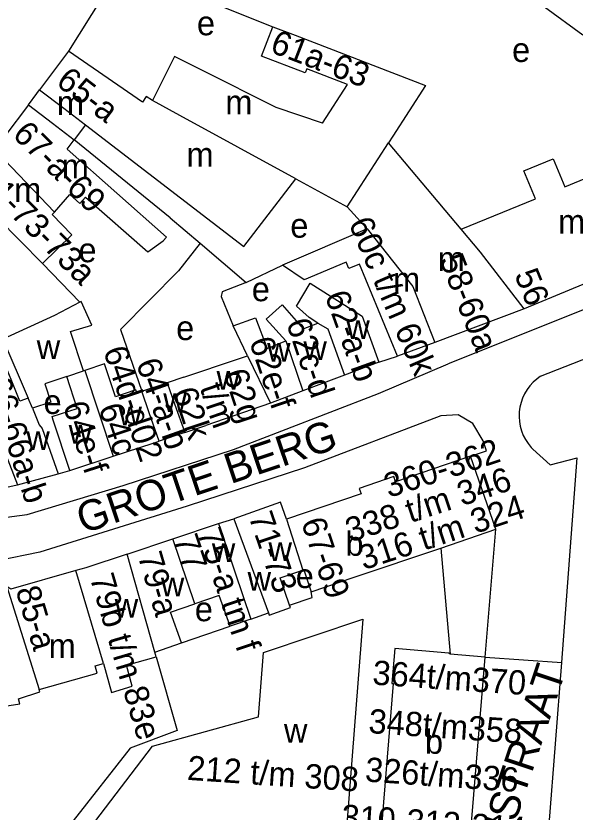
# Model space of a CAD drawing. Extents: x 160673 to 161924, y 382258 to 384145.
# Drawn here: x 161066.4 to 161158.4, y 382888.8 to 383019.8 of the extents above; entities that cross this region are included whole.
import ezdxf

# ---------------------------------------------------------------- set-up
doc = ezdxf.new("R2010")
doc.units = 0
for name, color, linetype in [('BLT_Basislijn', 7, 'Continuous'), ('BLT_Bebouwing', 7, 'Continuous'), ('BLT_Centroide', 7, 'Continuous'), ('BLT_Huisnummer_reeks', 7, 'Continuous'), ('BLT_Huisnummer_zonder_bebouwing', 7, 'Continuous'), ('BLT_Onderdoorgang_en_onderverdeling', 7, 'Continuous'), ('BLT_Onderverdeling_panden', 7, 'Continuous'), ('BLT_Straatnaam', 7, 'Continuous')]:
    doc.layers.add(name, color=color, linetype=linetype)

msp = doc.modelspace()

# ---------------------------------------------------------------- linework, layer by layer
at = {"layer": 'BLT_Basislijn'}
for p, q in [((161083.7, 383027.74), (161075.08, 383013.99)), ((161097.27, 383022.58), (161108.71, 383018)), ((161091.81, 382986.56), (161076.03, 382999.38)), ((161091.81, 382986.56), (161096.72, 382982.39)), ((161096.72, 382982.39), (161104.32, 382975.91)), ((161104.32, 382975.91), (161110.3, 382978.75)), ((161126.11, 382962.8), (161129.21, 382963.8)), ((161152.75, 382960.5), (161160.83, 382963.68)), ((161077.76, 382961.44), (161077.57, 382961.38)), ((161113.91, 382945.45), (161094.61, 382939.14)), ((161094.61, 382939.14), (161070.35, 382931.54)), ((161143.6, 382914.3), (161145.36, 382935.35)), ((161136.34, 382932.23), (161137.85, 382914.75)), ((161070.35, 382931.54), (161052.91, 382928.01)), ((161111.45, 382922.82), (161115.16, 382924.11)), ((161115.16, 382924.11), (161115.02, 382925.05)), ((161093.66, 382916.62), (161101.69, 382919.37)), ((161089.48, 382914.35), (161092.98, 382902.21)), ((161143.6, 382914.3), (161156.22, 382913.38))]:
    msp.add_line(p, q, dxfattribs=at)
for points in [[(161147.07, 383025.97), (161159.71, 383016.67), (161164.6, 383021.65), (161166.91, 383019.35)], [(161240.43, 383009.86), (161240.2, 383005.06), (161224.27, 382998.11), (161174.47, 382977.28), (161137.52, 382962.54)], [(161096.72, 382982.39), (161093.18, 382977.86), (161083.65, 382968.18), (161087.14, 382958.03)], [(161104.32, 382975.91), (161100.38, 382974.39), (161100.22, 382973.64), (161102.15, 382968.81)], [(161005.31, 382929.69), (161028.45, 382933.19), (161040.57, 382934.15), (161068.29, 382937.74), (161084.05, 382942.53), (161102.21, 382948.46), (161126.1, 382957.64), (161137.52, 382962.54)], [(161152.75, 382960.5), (161152.11, 382960.04), (161151.52, 382959.52), (161150.99, 382958.93), (161150.52, 382958.3), (161150.11, 382957.62), (161149.78, 382956.91), (161149.52, 382956.17), (161149.33, 382955.4), (161149.23, 382954.62), (161149.2, 382953.83), (161149.26, 382953.04), (161149.39, 382952.26), (161149.61, 382951.5), (161149.89, 382950.77), (161150.25, 382950.07), (161150.68, 382949.41), (161151.18, 382948.79), (161151.45, 382948.51)], [(161074.79, 382960.46), (161071.18, 382959.26), (161072.18, 382956.24), (161069.15, 382955.24)], [(161075.32, 382944.99), (161072.55, 382953.27), (161072.4, 382953.85), (161076.52, 382955.22), (161074.79, 382960.46)], [(161069.15, 382955.24), (161070.26, 382952.51), (161070.75, 382951.91), (161073.39, 382944.46)], [(161141.22, 382947.36), (161143.87, 382948.24), (161143.29, 382949.88), (161141.62, 382952.72), (161139.16, 382954.16), (161136.34, 382953.99), (161113.91, 382945.45)], [(161151.45, 382948.51), (161154.34, 382945.91), (161158.76, 382947.09)], [(161092.98, 382902.21), (161085.2, 382899.28), (161075.85, 382887.36)]]:
    msp.add_lwpolyline(points, dxfattribs=at)
at = {"layer": 'BLT_Bebouwing'}
for p, q in [((161108.71, 383018), (161112.36, 383016.6)), ((161112.36, 383016.6), (161123.46, 383012.34)), ((161075.08, 383013.99), (161070.33, 383007.64)), ((161116.89, 383002.16), (161120.98, 383008.51)), ((161077.89, 383001.84), (161076.03, 382999.38)), ((161139.7, 382984.68), (161127.73, 382998.92)), ((161112.5, 382993), (161120.93, 382988.4)), ((161124.19, 382984.78), (161110.3, 382978.75)), ((161150.05, 382971.58), (161135.33, 382966.07)), ((161104.54, 382963.88), (161102.15, 382968.81)), ((161077.57, 382961.38), (161075.41, 382967.85)), ((161064.27, 382966.59), (161068.45, 382956.92)), ((161135.33, 382966.07), (161129.21, 382963.8)), ((161126.11, 382962.8), (161120.5, 382960.67)), ((161120.5, 382960.67), (161113.64, 382958.08)), ((161087.14, 382958.03), (161091.31, 382959.44)), ((161094.07, 382960.36), (161091.31, 382959.44)), ((161108.32, 382956.07), (161097.67, 382952.41)), ((161094.22, 382951.27), (161097.67, 382952.41)), ((161082.44, 382947.34), (161089.01, 382949.51)), ((161089.01, 382949.51), (161089.97, 382949.83)), ((161075.32, 382944.99), (161082.44, 382947.34)), ((161145.36, 382935.35), (161141.22, 382947.36)), ((161156.22, 382913.38), (161158.76, 382947.09)), ((161073.39, 382944.46), (161075.32, 382944.99)), ((161066.68, 382942.63), (161073.39, 382944.46)), ((161099.75, 382936.28), (161102.29, 382937.06)), ((161092.26, 382933.75), (161099.75, 382936.28)), ((161136.34, 382932.23), (161145.36, 382935.35)), ((161084.71, 382931.2), (161092.26, 382933.75)), ((161105.06, 382920.54), (161107.96, 382921.55)), ((161105.06, 382920.54), (161101.69, 382919.37)), ((161089.27, 382915.09), (161093.66, 382916.62)), ((161089.48, 382914.35), (161089.27, 382915.09)), ((161143.6, 382914.3), (161137.85, 382914.75)), ((161140.98, 382882.42), (161143.6, 382914.3)), ((161155.22, 382900), (161156.22, 382913.38)), ((161128.5, 382909.93), (161126.34, 382883.56))]:
    msp.add_line(p, q, dxfattribs=at)
for points in [[(161120.98, 383008.51), (161114.3, 383011.07), (161114.04, 383010.4), (161106.85, 383013.16), (161108.71, 383018)], [(161088.9, 383005.88), (161087.84, 383006.55), (161087.27, 383005.58), (161075.08, 383013.99)], [(161116.89, 383002.16), (161109.26, 383004.74), (161096.99, 383010.88), (161092.52, 383013.11), (161088.9, 383005.88)], [(161123.46, 383012.34), (161133.82, 383008.36), (161128.42, 383000), (161127.73, 382998.92)], [(161068.48, 383005.17), (161069.85, 383007), (161070.33, 383007.64)], [(161068.48, 383005.17), (161064.61, 383000), (161062.91, 382997.79)], [(161077.89, 383001.84), (161103.93, 382981.84), (161112.5, 382993)], [(161072.79, 382987.52), (161075.28, 382990.39), (161076.96, 382988.91), (161077.9, 382989.98), (161088.11, 382980.97), (161090.64, 382982.77), (161091.22, 382983.4), (161074.88, 382997.85), (161076.03, 382999.38)], [(161139.7, 382984.68), (161151.91, 382989.7), (161150.01, 382994.32), (161154.82, 382996.3), (161156.71, 382991.69), (161166.15, 382995.57)], [(161120.93, 382988.4), (161124.19, 382984.78)], [(161070.8, 382979.04), (161075.64, 382983.75), (161072.38, 382987.11), (161072.79, 382987.52)], [(161172.23, 382980.79), (161150.05, 382971.58)], [(161076.95, 382972.69), (161070.8, 382979.04)], [(161129.21, 382963.8), (161122.94, 382978.94), (161121.18, 382978.21), (161120.74, 382979.27), (161113.83, 382976.39), (161110.3, 382978.75)], [(161112.56, 382972.01), (161114.83, 382975.79), (161123.37, 382970.36), (161126.11, 382962.8)], [(161068.45, 382956.92), (161067.1, 382956.4), (161063.93, 382964.21), (161060.65, 382972.39), (161055.8, 382970.67), (161061.49, 382955.96)], [(161075.41, 382967.85), (161078.9, 382968.9), (161077.16, 382972.8), (161076.95, 382972.69)], [(161110.85, 382966.35), (161107.62, 382969.9), (161110.25, 382972.26), (161113.71, 382968.32), (161116.1, 382969.25)], [(161116.1, 382969.25), (161114.67, 382970.15), (161112.56, 382972.01)], [(161102.15, 382968.81), (161105.83, 382970.12), (161107.76, 382965.05), (161110.85, 382966.35)], [(161094.07, 382960.36), (161103.03, 382963.38), (161104.54, 382963.88)], [(161087.14, 382958.03), (161086.31, 382957.75), (161086.15, 382958.25), (161082.81, 382957.14), (161081.01, 382962.53), (161077.76, 382961.44)], [(161113.64, 382958.08), (161108.32, 382956.07)], [(161094.22, 382951.27), (161089.97, 382949.83)], [(161141.22, 382947.36), (161128.9, 382943.13), (161128.6, 382943.98), (161122.92, 382942.03), (161123.2, 382941.17), (161110.93, 382936.97)], [(161060.58, 382941.33), (161066.42, 382942.56), (161066.68, 382942.63)], [(161110.93, 382936.97), (161109.98, 382939.79), (161102.29, 382937.06)], [(161115.02, 382925.05), (161122.09, 382927.46), (161136.34, 382932.23)], [(161084.71, 382931.2), (161077.92, 382928.98), (161076.29, 382928.52)], [(161076.29, 382928.52), (161065.6, 382925.49), (161064.91, 382925.91)], [(161111.45, 382922.82), (161109.91, 382927.33), (161113.63, 382928.59)], [(161113.63, 382928.59), (161113.8, 382928.65), (161115.02, 382925.05)], [(161101.69, 382919.37), (161099.89, 382924.43), (161095.87, 382923.07)], [(161093.66, 382916.62), (161091.84, 382921.71), (161095.87, 382923.07)], [(161107.96, 382921.55), (161108.1, 382921.2), (161111.58, 382922.47), (161111.45, 382922.82)], [(161137.85, 382914.75), (161137.66, 382914.94), (161128.74, 382915.68), (161128.27, 382909.95), (161128.5, 382909.93)], [(161080.85, 382913.25), (161082.14, 382908.46), (161085.58, 382909.48), (161084.6, 382912.96), (161089.48, 382914.35)], [(161070.28, 382908.96), (161079.82, 382911.64), (161079.48, 382912.86), (161080.85, 382913.25)], [(161066.83, 382907.45), (161070.38, 382908.59), (161070.28, 382908.96)], [(161057.9, 382904.07), (161059.68, 382905.47), (161067.05, 382906.58), (161066.83, 382907.45)], [(161153.71, 382883.35), (161154.4, 382883.8), (161153.63, 382884.95), (161154.81, 382885.74), (161154.15, 382886.74), (161155.22, 382900)]]:
    msp.add_lwpolyline(points, dxfattribs=at)
msp.add_lwpolyline([(161107.18, 382915.06), (161123.51, 382920.54), (161120.66, 382884.02), (161079.39, 382887.21), (161088.88, 382899.61), (161106.36, 382904.47)], close=True, dxfattribs=at)
at = {"layer": 'BLT_Onderdoorgang_en_onderverdeling'}
for p, q in [((161102.29, 382937.06), (161107.96, 382921.55)), ((161099.75, 382936.28), (161105.06, 382920.54))]:
    msp.add_line(p, q, dxfattribs=at)
msp.add_lwpolyline([(161070.33, 383007.64), (161074.3, 383004.59), (161077.89, 383001.84)], dxfattribs=at)
at = {"layer": 'BLT_Onderverdeling_panden'}
for p, q in [((161093.39, 383003.43), (161088.9, 383005.88)), ((161112.5, 382993), (161093.39, 383003.43)), ((161072.79, 382987.52), (161062.91, 382997.79)), ((161070.8, 382979.04), (161057.77, 382992.13)), ((161110.85, 382966.35), (161113.64, 382958.08)), ((161104.54, 382963.88), (161108.32, 382956.07)), ((161074.79, 382960.46), (161077.57, 382961.38)), ((161077.76, 382961.44), (161082.44, 382947.34)), ((161069.15, 382955.24), (161068.45, 382956.92)), ((161061.49, 382955.96), (161066.68, 382942.63)), ((161110.93, 382936.97), (161113.63, 382928.59)), ((161095.87, 382923.07), (161092.26, 382933.75)), ((161089.27, 382915.09), (161084.71, 382931.2)), ((161080.85, 382913.25), (161076.29, 382928.52)), ((161064.91, 382925.91), (161070.28, 382908.96))]:
    msp.add_line(p, q, dxfattribs=at)
for points in [[(161068.48, 383005.17), (161072.45, 383002.12), (161076.03, 382999.38)], [(161120.93, 382988.4), (161127.73, 382998.92)], [(161124.19, 382984.78), (161131.71, 382975.27), (161135.33, 382966.07)], [(161150.05, 382971.58), (161142.85, 382980.93), (161139.7, 382984.68)], [(161076.95, 382972.69), (161072.77, 382970.51), (161064.27, 382966.59)], [(161116.1, 382969.25), (161117.75, 382968.32), (161120.5, 382960.67)], [(161091.31, 382959.44), (161092.54, 382955.98), (161094.22, 382951.27)], [(161089.97, 382949.83), (161088.36, 382954.49), (161087.14, 382958.03)]]:
    msp.add_lwpolyline(points, dxfattribs=at)

# ---------------------------------------------------------------- texts
at = {"layer": 'BLT_Centroide'}
for s, p in [('e', (161096.21, 383016.6)), ('e', (161148.05, 383012.21)), ('m', (161073.17, 383003.5)), ('m', (161100.88, 383003.59)), ('m', (161094.49, 382994.97)), ('m', (161073.97, 382993.06)), ('m', (161066.15, 382989.19)), ('m', (161155.62, 382983.94)), ('e', (161111.57, 382983.3)), ('e', (161076.72, 382979.26)), ('m', (161135.81, 382977.84)), ('m', (161128.48, 382974.44)), ('e', (161105.23, 382972.84)), ('w', (161120.78, 382966.64)), ('e', (161092.79, 382966.45)), ('w', (161069.85, 382963.32)), ('w', (161107.75, 382962.92)), ('w', (161113.72, 382963.2)), ('w', (161099.44, 382958.28)), ('e', (161070.98, 382954.29)), ('w', (161090.67, 382954.61)), ('w', (161083.3, 382952.45)), ('w', (161068.14, 382948.38)), ('w', (161075.11, 382949.4)), ('b', (161120.64, 382930.96)), ('w', (161098.66, 382929.95)), ('w', (161107.98, 382930.08)), ('w', (161104.54, 382925.21)), ('e', (161112.46, 382925.65)), ('w', (161090.27, 382924.3)), ('w', (161082.68, 382920.78)), ('e', (161095.86, 382920.19)), ('m', (161071.81, 382914.15)), ('w', (161110.52, 382900.21)), ('b', (161133.72, 382898.38))]:
    msp.add_text(s, height=4, dxfattribs=at).set_placement(p)
at = {"layer": 'BLT_Huisnummer_reeks'}
for s, rotation, p in [('61a-63', 338.9908, (161108.05, 383013.9)), ('65-a', 322.4769, (161072.83, 383008.54)), ('67-a-69', 315.1453, (161065.69, 383000.07)), ('71-73-73a', 315.1458, (161059.89, 382992.47)), ('60c t/m 60k', 293.3608, (161121.1, 382985.67)), ('58-60a', 291.5496, (161136.04, 382979.72)), ('56', 292.3601, (161148.37, 382977.22)), ('62-a-b', 289.8042, (161117.2, 382973.77)), ('62c-d', 288.5864, (161110.85, 382969.29)), ('62e-f', 288.5876, (161104.76, 382966.25)), ('64d-d02', 288.4695, (161080.75, 382964.72)), ('64-a-b', 289.6053, (161086.14, 382962.65)), ('62g', 288.4801, (161100.52, 382960.97)), ('66-66a-b', 287.822, (161061.54, 382959.64)), ('t/m', 288.8974, (161096.63, 382958.64)), ('62k', 288.4801, (161092.17, 382957.94)), ('64e-f', 287.822, (161074.13, 382955.69)), ('64c', 288.4801, (161079.97, 382955.32)), ('360-362', 18.0517, (161127.77, 382940.45)), ('338 t/m 346', 18.0517, (161121.42, 382933.12)), ('338 t/m 346', 18.0517, (161121.42, 382933.12)), ('316 t/m 324', 18.0517, (161123.63, 382928.58)), ('71-73', 288.7299, (161104.66, 382937.45)), ('75-a tm f', 288.6585, (161096.21, 382934.79)), ('77', 288.6585, (161092.34, 382933.72)), ('79-a', 286.4482, (161086.44, 382930.97)), ('79b t/m 83e', 286.4479, (161078.55, 382927.39)), ('85-a', 286.4479, (161066.35, 382925.36)), ('364t/m370', 356.0517, (161125, 382909.78)), ('348t/m358', 356.0517, (161124.35, 382901.8)), ('212 t/m 308', 356.0517, (161094.51, 382894.1)), ('326t/m336', 356.0517, (161123.78, 382893.83)), ('310-312-314', 356.0517, (161119.86, 382886.08))]:
    msp.add_text(s, height=4, rotation=rotation, dxfattribs=at).set_placement(p)
at = {"layer": 'BLT_Huisnummer_zonder_bebouwing'}
msp.add_text('67-69', height=4, rotation=288.7299, dxfattribs=at).set_placement((161113.3, 382936.51))
at = {"layer": 'BLT_Straatnaam'}
for s, rotation, p in [('GROTE BERG', 18.6154, (161077.45, 382934.55)), ('DEKEN VAN SOMERENSTRAAT', 71.5836, (161125.13, 382816.5))]:
    msp.add_text(s, height=5, rotation=rotation, dxfattribs=at).set_placement(p)

doc.saveas('drawing.dxf')
